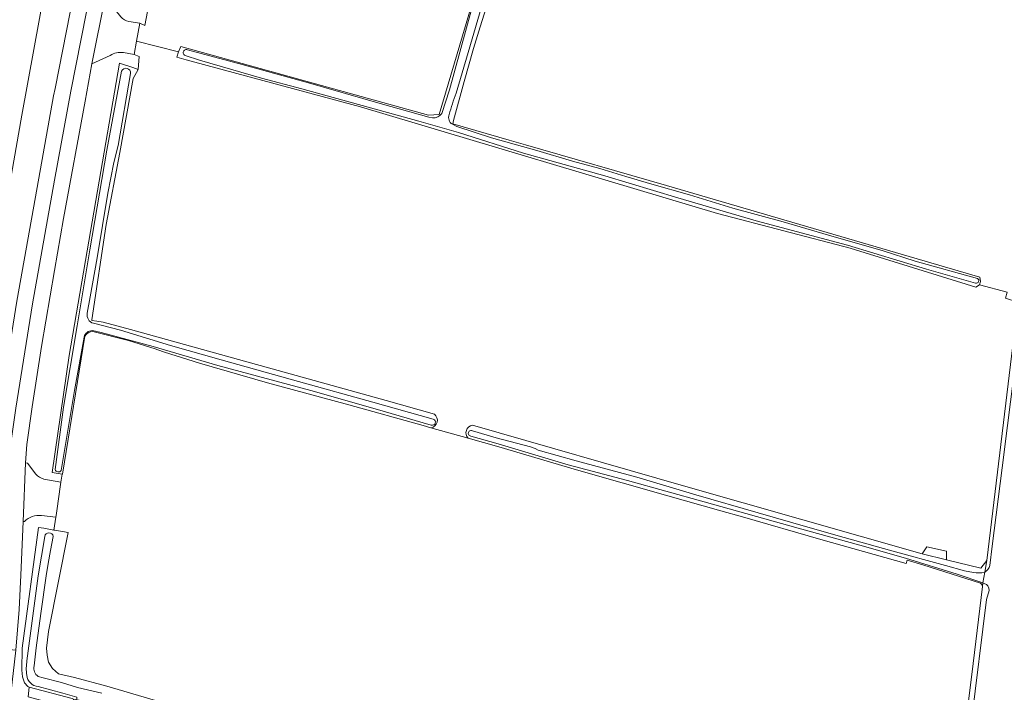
# Model space of a CAD drawing. Header units: metres. Extents: x 149984 to 156489, y 469398 to 478068.
# Tile 727 of 854: x 154741 to 154962, y 472959 to 473110. Entities that reach past the tile are written whole.
import ezdxf

# ---------------------------------------------------------------- set-up
doc = ezdxf.new("R2010")
doc.units = ezdxf.units.M
doc.header["$LTSCALE"] = 0.75
for name, color, linetype, lineweight in [('B-WE-GR-GRAS-GV', 252, 'Continuous', 13), ('B-WE-OG-TERREIN_OEVER-GV', 252, 'Continuous', 18), ('B-WE-OG-WATER-GV', 252, 'Continuous', 18), ('B-WE-OG-WATER_MEER-GV', 252, 'Continuous', 18), ('B-WE-OG-WATER_SLOOT-GV', 252, 'Continuous', 18), ('B-WE-OG-WEG-GV', 252, 'Continuous', 18), ('B-WE-VH-GESLOTENVERHARDING-GV', 252, 'Continuous', 18), ('B-WE-VH-GESLOTENVERHARDING_ASFALT-GV', 252, 'Continuous', 18), ('B-WE-VH-OPENVERHARDING_BETONSTRAATSTEEN-GV', 252, 'Continuous', 18)]:
    doc.layers.add(name, color=color, linetype=linetype, lineweight=lineweight)

msp = doc.modelspace()

# ---------------------------------------------------------------- linework, layer by layer
at = {"layer": 'B-WE-GR-GRAS-GV', "flags": 128}
for points in [[(154780.242, 473164.446), (154769.523, 473112.027), (154768.873, 473108.848), (154767.755, 473109.368), (154767.045, 473105.374), (154776.489, 473102.986), (154777.023, 473104.128), (154832.556, 473088.784), (154834.938, 473088.917), (154850.283, 473140.643)], [(154854.011, 473139.992), (154844.147, 473108.564), (154842.634, 473103.744), (154840.6, 473096.305), (154838.203, 473087.539), (154838.004, 473086.811), (154850.678, 473083.148), (154854.342, 473082.09), (154885.997, 473072.942), (154956.253, 473052.379), (154956.436, 473051.44), (154956.224, 473050.678), (154962.409, 473049.021)], [(154927.157, 473058.88), (154897.422, 473066.669), (154817.301, 473090.63), (154778.17, 473101.187), (154776.081, 473101.74), (154776.489, 473102.986), (154767.045, 473105.374), (154766.515, 473102.393), (154767.663, 473101.943), (154767.385, 473098.959), (154766.263, 473096.98), (154763.326, 473080.391), (154760.231, 473064.198), (154757.023, 473042.81), (154756.997, 473042.684), (154758.17, 473042.522), (154759.574, 473042.327), (154765.721, 473040.624), (154823.074, 473024.732), (154833.894, 473021.619)], [(154842.458, 473019.155), (154889.749, 473005.55), (154943.3, 472990.286), (154944.356, 472991.878), (154948.801, 472990.925), (154948.801, 472988.941), (154956.494, 472987.121), (154957.817, 472988.841), (154964.712, 473045.827), (154964.828, 473046.785), (154962.016, 473047.649), (154962.409, 473049.021), (154956.224, 473050.678), (154955.398, 473050.17), (154927.157, 473058.88)], [(154841.469, 473016.275), (154833.117, 473018.618), (154831.4, 473019.1), (154814.65, 473023.76), (154796.46, 473028.72), (154781.15, 473033.12), (154773.33, 473035.6), (154771.8, 473036.12), (154771.26, 473036.32), (154765.274, 473038.219), (154757.252, 473040.198)], [(154755.455, 473039.15), (154750.467, 473008.206), (154750.349, 473008.226), (154750.084, 473006.42), (154750.007, 473005.892), (154749.145, 473000), (154748.991, 472998.948), (154748.929, 472998.527), (154748.506, 472995.635), (154748.721, 472995.592), (154751.711, 472995.069), (154747.258, 472972.921), (154746.842, 472969.121), (154746.961, 472967.577), (154747.317, 472965.974), (154748.208, 472964.549), (154749.514, 472963.421), (154753.136, 472962.53), (154760.38, 472960.63), (154791.33, 472951.46)], [(154833.117, 473018.618), (154841.469, 473016.275)], [(154956.427, 472983.749), (154943.464, 472987.88), (154939.962, 472988.869), (154939.758, 472988.149), (154920.63, 472993.55), (154903.02, 472998.63), (154898.126, 473000), (154886.23, 473003.33), (154865.74, 473009.19), (154848.33, 473014.35), (154841.469, 473016.275)], [(154948.091, 472911.073), (154950.105, 472928.478), (154952.3, 472944.08), (154952.54, 472947.69), (154954.81, 472965.71), (154956.861, 472982.955)]]:
    msp.add_lwpolyline(points, dxfattribs=at)
at = {"layer": 'B-WE-GR-GRAS-GV'}
for points in [[(154757.252, 473040.198, 0.2679956), (154755.455, 473039.15)], [(154833.894, 473021.619, -0.6665286), (154833.117, 473018.618)], [(154841.469, 473016.275, -0.6296644), (154842.458, 473019.155)], [(154956.861, 472982.955, 0.2065621), (154956.427, 472983.749)]]:
    msp.add_lwpolyline(points, format="xyb", dxfattribs=at)
at = {"layer": 'B-WE-OG-TERREIN_OEVER-GV', "flags": 128}
for points in [[(154835.55, 473089.094), (154837.247, 473094.404), (154843.412, 473116.85), (154850.369, 473140.311), (154850.658, 473141.659)], [(154852.722, 473141.471), (154852.317, 473139.692), (154851.294, 473135.722), (154850.254, 473132.146), (154848.816, 473127.198), (154846.861, 473121.427), (154844.868, 473114.592), (154841.494, 473102.846), (154838.734, 473093.681)], [(154850.283, 473140.643), (154834.938, 473088.917), (154832.556, 473088.784), (154777.023, 473104.128), (154776.489, 473102.986), (154776.081, 473101.74), (154778.17, 473101.187), (154817.301, 473090.63), (154897.422, 473066.669), (154927.157, 473058.88), (154955.398, 473050.17), (154956.224, 473050.678), (154956.436, 473051.44), (154956.253, 473052.379), (154885.997, 473072.942), (154854.342, 473082.09), (154850.678, 473083.148), (154838.004, 473086.811), (154838.203, 473087.539), (154840.6, 473096.305), (154842.634, 473103.744), (154844.147, 473108.564), (154854.011, 473139.992)], [(154778.495, 473103.408), (154790.778, 473100.131), (154805.622, 473095.972), (154821.689, 473091.371), (154832.638, 473088.284), (154833.49, 473088.118)], [(154955.336, 473051.066), (154944.317, 473054.206), (154926.56, 473059.54), (154906.065, 473065.044), (154888.504, 473070.225), (154872.103, 473075.163), (154853.862, 473080.235), (154839.318, 473084.852), (154830.392, 473087.381), (154819.008, 473090.518), (154804.105, 473094.662), (154795.068, 473097.082), (154781.189, 473101.115), (154777.968, 473102.145)], [(154766.186, 473099.466), (154763.249, 473100.433), (154755.939, 473058.335), (154751.916, 473034.815), (154748.12, 473008.597), (154750.349, 473008.226), (154750.467, 473008.206), (154755.455, 473039.15)], [(154833.894, 473021.619), (154823.074, 473024.732), (154765.721, 473040.624), (154759.574, 473042.327), (154758.17, 473042.522), (154756.997, 473042.684), (154757.023, 473042.81), (154760.231, 473064.198), (154763.326, 473080.391), (154766.263, 473096.98), (154767.385, 473098.959), (154766.186, 473099.466)], [(154748.767, 473009.245), (154750.684, 473023.204), (154753.709, 473041.462), (154756.577, 473058.534), (154760.409, 473080.924), (154763.702, 473098.642)], [(154765.69, 473098.125), (154762.904, 473081.96), (154761.938, 473078.098), (154760.632, 473071.248), (154758.208, 473056.755), (154756.611, 473047.963), (154755.97, 473044.307)], [(154837.933, 473086.708), (154838.887, 473086.223), (154846.722, 473083.631), (154856.901, 473080.789), (154864.873, 473078.419), (154870.978, 473076.782), (154876.875, 473075), (154882.652, 473073.284), (154891.139, 473070.84), (154900.872, 473067.912), (154912.111, 473064.789), (154923.58, 473061.463), (154934.394, 473058.368), (154941.764, 473056.013), (154955.769, 473052.115)], [(154965.179, 473047.733), (154964.828, 473046.785), (154964.712, 473045.827), (154957.817, 472988.841), (154957.368, 472986.179)], [(154958.553, 472987.675), (154959.047, 472992.013), (154961.258, 473009.645), (154962.485, 473019.103), (154963.858, 473029.766), (154966.16, 473045.891)], [(154757.366, 473042.045), (154763.439, 473040.496), (154774.701, 473037.088), (154786.007, 473033.823), (154803.377, 473028.999), (154820.056, 473024.359), (154833.635, 473020.55)], [(154833.197, 473019.176), (154820.568, 473022.872), (154806.147, 473026.985), (154785.29, 473032.546), (154770.798, 473036.874), (154759.142, 473039.965), (154757.13, 473040.406)], [(154757.252, 473040.198), (154765.274, 473038.219), (154771.26, 473036.32), (154771.8, 473036.12), (154773.33, 473035.6), (154781.15, 473033.12), (154796.46, 473028.72), (154814.65, 473023.76), (154831.4, 473019.1), (154833.117, 473018.618)], [(154755.261, 473038.964), (154753.162, 473026.974), (154750.159, 473009.021)], [(154842.408, 473017.89), (154847.715, 473016.351), (154855.463, 473014.333), (154856.462, 473013.918), (154857.201, 473013.599), (154865.705, 473011.213), (154879.312, 473007.554), (154892.556, 473003.529), (154906.554, 472999.492), (154914.288, 472997.239), (154923.968, 472994.472), (154936.553, 472991.009), (154948.565, 472987.671), (154952.817, 472986.474), (154954.82, 472986.105)], [(154957.368, 472986.179), (154957.817, 472988.841), (154956.494, 472987.121), (154948.801, 472988.941), (154943.3, 472990.286), (154889.749, 473005.55), (154842.458, 473019.155)], [(154841.469, 473016.275), (154848.33, 473014.35), (154865.74, 473009.19), (154886.23, 473003.33), (154898.126, 473000), (154903.02, 472998.63), (154920.63, 472993.55), (154939.758, 472988.149), (154939.962, 472988.869), (154943.464, 472987.88), (154956.427, 472983.749)], [(154956.861, 472982.955), (154956.95, 472983.7), (154956.966, 472983.797), (154951.221, 472985.749), (154939.598, 472989.313), (154929.346, 472992.238), (154915.516, 472996.068), (154894.392, 473001.977), (154877.253, 473006.795), (154863.902, 473010.313), (154848.16, 473014.993), (154842.059, 473016.721)], [(154751.711, 472995.069), (154748.721, 472995.592), (154748.506, 472995.635), (154746.275, 472996.083), (154745.083, 472996.246), (154741.375, 472969.115), (154741.317, 472964.21), (154741.452, 472962.726), (154741.904, 472961.397), (154742.666, 472960.574), (154742.991, 472960.409), (154752.598, 472957.847), (154752.928, 472957.685), (154753.628, 472957.584), (154753.682, 472958.129), (154750.531, 472959.057), (154744.993, 472960.544)], [(154946.464, 472909.711), (154939.437, 472911.251), (154928.072, 472913.797), (154915.539, 472917.077), (154900.366, 472921.251), (154885.087, 472924.886), (154877.89, 472926.92), (154834.14, 472939.61), (154791.33, 472951.46), (154760.38, 472960.63), (154753.136, 472962.53), (154749.514, 472963.421), (154748.208, 472964.549), (154747.317, 472965.974), (154746.961, 472967.577), (154746.842, 472969.121), (154747.258, 472972.921), (154751.711, 472995.069)], [(154742.462, 472966.338), (154744.967, 472985.39), (154746.438, 472994.219)], [(154748.345, 472994.225), (154747.763, 472991.075), (154747.184, 472988.129), (154746.777, 472985.363), (154745.583, 472976.955), (154744.502, 472969.2), (154744.068, 472965.147)], [(154957.279, 472983.691), (154956.966, 472983.797), (154956.95, 472983.7), (154956.861, 472982.955), (154954.81, 472965.71), (154952.54, 472947.69), (154952.3, 472944.08), (154950.105, 472928.478), (154948.091, 472911.073)], [(154948.567, 472909.384), (154949.853, 472918.674), (154954.441, 472952.871), (154957.797, 472980.08), (154958.339, 472982.123)], [(154745, 472962.811), (154746.079, 472962.489), (154750.223, 472961.447), (154753.789, 472960.345), (154759.285, 472959.014)]]:
    msp.add_lwpolyline(points, dxfattribs=at)
at = {"layer": 'B-WE-OG-TERREIN_OEVER-GV'}
for points in [[(154777.968, 473102.145, -1.0765571), (154778.495, 473103.408)], [(154763.702, 473098.642, -0.8562875), (154765.69, 473098.125)], [(154838.734, 473093.681, 0.0134603), (154837.189, 473088.871)], [(154833.49, 473088.118, 0.2546951), (154835.55, 473089.094)], [(154837.189, 473088.871, 0.3662404), (154837.933, 473086.708)], [(154955.769, 473052.115, -0.872028), (154955.336, 473051.066)], [(154755.97, 473044.307, 0.3768455), (154757.366, 473042.045)], [(154757.13, 473040.406, 0.3478643), (154755.261, 473038.964)], [(154755.455, 473039.15, -0.2679956), (154757.252, 473040.198)], [(154833.117, 473018.618, 0.6665286), (154833.894, 473021.619)], [(154833.635, 473020.55, -0.9798167), (154833.197, 473019.176)], [(154842.458, 473019.155, 0.6296644), (154841.469, 473016.275)], [(154842.059, 473016.721, -1.2540631), (154842.408, 473017.89)], [(154750.159, 473009.021, -0.6284835), (154748.767, 473009.245)], [(154746.438, 472994.219, -0.8484676), (154748.345, 472994.225)], [(154957.368, 472986.179, 0.1853507), (154958.553, 472987.675)], [(154954.82, 472986.105, 0.0870768), (154957.368, 472986.179)], [(154956.427, 472983.749, -0.2065621), (154956.861, 472982.955)], [(154958.339, 472982.123, 0.3763081), (154957.279, 472983.691)], [(154742.401, 472963.062, -0.0754162), (154742.462, 472966.338)], [(154744.068, 472965.147, 0.3360892), (154745, 472962.811)], [(154744.993, 472960.544, -0.3612737), (154742.401, 472963.062)]]:
    msp.add_lwpolyline(points, format="xyb", dxfattribs=at)
at = {"layer": 'B-WE-OG-TERREIN_OEVER-GV', "flags": 128}
msp.add_lwpolyline([(154742.756, 472958.201), (154748.597, 472956.646), (154751.315, 472955.734), (154752.821, 472955.323), (154752.998, 472957.18), (154752.928, 472957.685), (154752.598, 472957.847), (154742.991, 472960.409)], close=True, dxfattribs=at)
at = {"layer": 'B-WE-OG-WATER-GV'}
for points in [[(154765.69, 473098.125, 0.8562875), (154763.702, 473098.642)], [(154757.366, 473042.045, -0.3768455), (154755.97, 473044.307)], [(154755.261, 473038.964, -0.3478643), (154757.13, 473040.406)], [(154833.197, 473019.176, 0.9798167), (154833.635, 473020.55)], [(154748.767, 473009.245, 0.6284835), (154750.159, 473009.021)]]:
    msp.add_lwpolyline(points, format="xyb", dxfattribs=at)
at = {"layer": 'B-WE-OG-WATER-GV', "flags": 128}
for points in [[(154763.702, 473098.642), (154760.409, 473080.924), (154756.577, 473058.534), (154753.709, 473041.462), (154750.684, 473023.204), (154748.767, 473009.245)], [(154755.97, 473044.307), (154756.611, 473047.963), (154758.208, 473056.755), (154760.632, 473071.248), (154761.938, 473078.098), (154762.904, 473081.96), (154765.69, 473098.125)], [(154833.635, 473020.55), (154820.056, 473024.359), (154803.377, 473028.999), (154786.007, 473033.823), (154774.701, 473037.088), (154763.439, 473040.496), (154757.366, 473042.045)], [(154757.13, 473040.406), (154759.142, 473039.965), (154770.798, 473036.874), (154785.29, 473032.546), (154806.147, 473026.985), (154820.568, 473022.872), (154833.197, 473019.176)], [(154750.159, 473009.021), (154753.162, 473026.974), (154755.261, 473038.964)]]:
    msp.add_lwpolyline(points, dxfattribs=at)
at = {"layer": 'B-WE-OG-WATER_MEER-GV', "flags": 128}
for points in [[(154732.408, 473038.315), (154741.3, 473088.734), (154747.978, 473125.213)], [(154966.16, 473045.891), (154963.858, 473029.766), (154962.485, 473019.103), (154961.258, 473009.645), (154959.047, 472992.013), (154958.553, 472987.675)], [(154957.368, 472986.179), (154956.966, 472983.797), (154957.279, 472983.691)], [(154958.339, 472982.123), (154957.797, 472980.08), (154954.441, 472952.871), (154949.853, 472918.674), (154948.567, 472909.384)]]:
    msp.add_lwpolyline(points, dxfattribs=at)
at = {"layer": 'B-WE-OG-WATER_MEER-GV'}
for points in [[(154958.553, 472987.675, -0.1853507), (154957.368, 472986.179)], [(154957.279, 472983.691, -0.3763081), (154958.339, 472982.123)]]:
    msp.add_lwpolyline(points, format="xyb", dxfattribs=at)
at = {"layer": 'B-WE-OG-WATER_SLOOT-GV', "flags": 128}
for points in [[(154850.658, 473141.659), (154850.369, 473140.311), (154843.412, 473116.85), (154837.247, 473094.404), (154835.55, 473089.094)], [(154838.734, 473093.681), (154841.494, 473102.846), (154844.868, 473114.592), (154846.861, 473121.427), (154848.816, 473127.198), (154850.254, 473132.146), (154851.294, 473135.722), (154852.317, 473139.692), (154852.722, 473141.471)], [(154833.49, 473088.118), (154832.638, 473088.284), (154821.689, 473091.371), (154805.622, 473095.972), (154790.778, 473100.131), (154778.495, 473103.408)], [(154777.968, 473102.145), (154781.189, 473101.115), (154795.068, 473097.082), (154804.105, 473094.662), (154819.008, 473090.518), (154830.392, 473087.381), (154839.318, 473084.852), (154853.862, 473080.235), (154872.103, 473075.163), (154888.504, 473070.225), (154906.065, 473065.044), (154926.56, 473059.54), (154944.317, 473054.206), (154955.336, 473051.066)], [(154955.769, 473052.115), (154941.764, 473056.013), (154934.394, 473058.368), (154923.58, 473061.463), (154912.111, 473064.789), (154900.872, 473067.912), (154891.139, 473070.84), (154882.652, 473073.284), (154876.875, 473075), (154870.978, 473076.782), (154864.873, 473078.419), (154856.901, 473080.789), (154846.722, 473083.631), (154838.887, 473086.223), (154837.933, 473086.708)], [(154954.82, 472986.105), (154952.817, 472986.474), (154948.565, 472987.671), (154936.553, 472991.009), (154923.968, 472994.472), (154914.288, 472997.239), (154906.554, 472999.492), (154892.556, 473003.529), (154879.312, 473007.554), (154865.705, 473011.213), (154857.201, 473013.599), (154856.462, 473013.918), (154855.463, 473014.333), (154847.715, 473016.351), (154842.408, 473017.89)], [(154842.059, 473016.721), (154848.16, 473014.993), (154863.902, 473010.313), (154877.253, 473006.795), (154894.392, 473001.977), (154915.516, 472996.068), (154929.346, 472992.238), (154939.598, 472989.313), (154951.221, 472985.749), (154956.966, 472983.797), (154957.368, 472986.179)], [(154746.438, 472994.219), (154744.967, 472985.39), (154742.462, 472966.338)], [(154744.068, 472965.147), (154744.502, 472969.2), (154745.583, 472976.955), (154746.777, 472985.363), (154747.184, 472988.129), (154747.763, 472991.075), (154748.345, 472994.225)], [(154759.285, 472959.014), (154753.789, 472960.345), (154750.223, 472961.447), (154746.079, 472962.489), (154745, 472962.811)], [(154744.993, 472960.544), (154750.531, 472959.057), (154753.682, 472958.129), (154753.628, 472957.584), (154755.315, 472957.339), (154756.385, 472957.184)]]:
    msp.add_lwpolyline(points, dxfattribs=at)
at = {"layer": 'B-WE-OG-WATER_SLOOT-GV'}
for points in [[(154778.495, 473103.408, 1.0765571), (154777.968, 473102.145)], [(154837.189, 473088.871, -0.0134603), (154838.734, 473093.681)], [(154835.55, 473089.094, -0.2546951), (154833.49, 473088.118)], [(154837.933, 473086.708, -0.3662404), (154837.189, 473088.871)], [(154955.336, 473051.066, 0.872028), (154955.769, 473052.115)], [(154842.408, 473017.89, 1.2540631), (154842.059, 473016.721)], [(154748.345, 472994.225, 0.8484676), (154746.438, 472994.219)], [(154957.368, 472986.179, -0.0870768), (154954.82, 472986.105)], [(154742.462, 472966.338, 0.0754162), (154742.401, 472963.062)], [(154745, 472962.811, -0.3360892), (154744.068, 472965.147)], [(154742.401, 472963.062, 0.3612737), (154744.993, 472960.544)]]:
    msp.add_lwpolyline(points, format="xyb", dxfattribs=at)
at = {"layer": 'B-WE-OG-WEG-GV', "flags": 128}
for points in [[(154765.307, 473109.752), (154767.755, 473109.368), (154768.873, 473108.848), (154769.523, 473112.027), (154768.253, 473112.145), (154768.159, 473112.168), (154765.924, 473112.725), (154773.558, 473148.804), (154778.481, 473170.684), (154784.51, 473195.384), (154786.947, 473194.772), (154787.637, 473197.571)], [(154748.343, 473136.006), (154746.467, 473136.528), (154744.97, 473130.967), (154744.623, 473129.357), (154745.608, 473129.143), (154747.978, 473125.213), (154741.3, 473088.734), (154732.408, 473038.315), (154727.639, 473006.596), (154726.679, 473000), (154724.235, 472983.217), (154722.294, 472967.798), (154718.415, 472966.049), (154716.73, 472966.252), (154715.628, 472962.081), (154715.365, 472960.87), (154718.132, 472960.562), (154721.584, 472960.281)], [(154740.189, 473047.033), (154745.103, 473074.639), (154748.451, 473093.058), (154748.76, 473094.761), (154754.624, 473124.515), (154754.894, 473125.758), (154754.895, 473125.764)], [(154761.146, 473102.162), (154757.048, 473100.275), (154755.504, 473091.879), (154750.664, 473065.56), (154748.626, 473053.92), (154745.759, 473036.817), (154743.641, 473023.273), (154742.426, 473014.853), (154742.141, 473010.75), (154742.572, 473010.688), (154744.418, 473008.226)], [(154755.939, 473058.335), (154763.249, 473100.433), (154766.186, 473099.466), (154767.385, 473098.959), (154767.663, 473101.943), (154766.515, 473102.393), (154764.091, 473102.787)], [(154746.262, 473007.105), (154750.084, 473006.42), (154750.349, 473008.226), (154748.12, 473008.597), (154751.916, 473034.815), (154755.939, 473058.335)], [(154741.898, 472997.568), (154741.575, 472997.594), (154741.11, 472985.537), (154740.681, 472977.837), (154739.992, 472968.698), (154738.877, 472958.878), (154736.733, 472940.995), (154738.038, 472940.987), (154740.66, 472941.511)], [(154742.756, 472958.201), (154742.991, 472960.409), (154742.666, 472960.574), (154741.904, 472961.397), (154741.452, 472962.726), (154741.317, 472964.21), (154741.375, 472969.115), (154745.083, 472996.246), (154746.275, 472996.083), (154748.506, 472995.635), (154748.929, 472998.527), (154745.705, 472998.928)]]:
    msp.add_lwpolyline(points, dxfattribs=at)
at = {"layer": 'B-WE-OG-WEG-GV'}
for points in [[(154763.516, 473110.784, 0.1584149), (154765.307, 473109.752)], [(154764.091, 473102.787, 0.1816266), (154761.146, 473102.162)], [(154744.418, 473008.226, 0.1642688), (154746.262, 473007.105)], [(154745.705, 472998.928, 0.2227528), (154741.898, 472997.568)]]:
    msp.add_lwpolyline(points, format="xyb", dxfattribs=at)
at = {"layer": 'B-WE-VH-GESLOTENVERHARDING-GV', "flags": 128}
msp.add_lwpolyline([(154948.801, 472988.941), (154948.801, 472990.925), (154944.356, 472991.878), (154943.3, 472990.286)], close=True, dxfattribs=at)
at = {"layer": 'B-WE-VH-GESLOTENVERHARDING_ASFALT-GV', "flags": 128}
for points in [[(154828.934, 473380.099), (154822.723, 473362.958), (154801.751, 473295.811), (154795.006, 473273.003), (154789.688, 473254.05), (154783.098, 473229.715), (154777.543, 473207.968), (154771.823, 473184.828), (154767.329, 473165.803), (154763.56, 473148.764), (154758.133, 473123.784), (154752.284, 473094.104), (154748.664, 473074.182), (154743.718, 473046.402), (154739.983, 473022.995), (154736.579, 472999.486), (154734.831, 472977.129), (154735.293, 472977.145)], [(154742.141, 473010.75), (154742.426, 473014.853), (154743.641, 473023.273), (154745.759, 473036.817), (154748.626, 473053.92), (154750.664, 473065.56), (154755.504, 473091.879), (154757.048, 473100.275), (154760.044, 473115.213), (154760.331, 473116.643), (154767.341, 473149.786), (154771.632, 473168.693), (154777.579, 473193.711), (154781.313, 473208.385), (154786.971, 473230.616), (154799.661, 473276.829), (154805.232, 473294.883), (154805.286, 473295.055), (154825.589, 473359.701)], [(154734.831, 472977.129), (154736.579, 472999.486), (154739.983, 473022.995), (154743.718, 473046.402), (154748.664, 473074.182), (154752.284, 473094.104), (154758.133, 473123.784), (154763.56, 473148.764), (154767.329, 473165.803)], [(154754.624, 473124.515), (154748.76, 473094.761), (154748.451, 473093.058), (154745.103, 473074.639), (154740.189, 473047.033), (154736.436, 473023.518), (154733.031, 473000), (154731.616, 472989.998), (154730.791, 472983.951), (154728.861, 472969.939), (154732.457, 472969.569), (154733.338, 472975.788)], [(154736.651, 472975.689), (154736.137, 472969.047), (154739.992, 472968.698), (154740.681, 472977.837), (154741.11, 472985.537), (154741.575, 472997.594), (154742.141, 473010.75)]]:
    msp.add_lwpolyline(points, dxfattribs=at)
at = {"layer": 'B-WE-VH-OPENVERHARDING_BETONSTRAATSTEEN-GV', "flags": 128}
for points in [[(154763.516, 473110.784), (154760.044, 473115.213), (154757.048, 473100.275), (154761.146, 473102.162)], [(154767.045, 473105.374), (154767.755, 473109.368), (154765.307, 473109.752)], [(154764.091, 473102.787), (154766.515, 473102.393), (154767.045, 473105.374)], [(154744.418, 473008.226), (154742.572, 473010.688), (154742.141, 473010.75), (154741.575, 472997.594), (154741.898, 472997.568)], [(154750.007, 473005.892), (154750.084, 473006.42), (154746.262, 473007.105)], [(154745.705, 472998.928), (154748.929, 472998.527), (154748.991, 472998.948), (154749.145, 473000), (154750.007, 473005.892)]]:
    msp.add_lwpolyline(points, dxfattribs=at)
at = {"layer": 'B-WE-VH-OPENVERHARDING_BETONSTRAATSTEEN-GV'}
for points in [[(154765.307, 473109.752, -0.1584149), (154763.516, 473110.784)], [(154761.146, 473102.162, -0.1816266), (154764.091, 473102.787)], [(154746.262, 473007.105, -0.1642688), (154744.418, 473008.226)], [(154741.898, 472997.568, -0.2227528), (154745.705, 472998.928)]]:
    msp.add_lwpolyline(points, format="xyb", dxfattribs=at)

doc.saveas('drawing.dxf')
